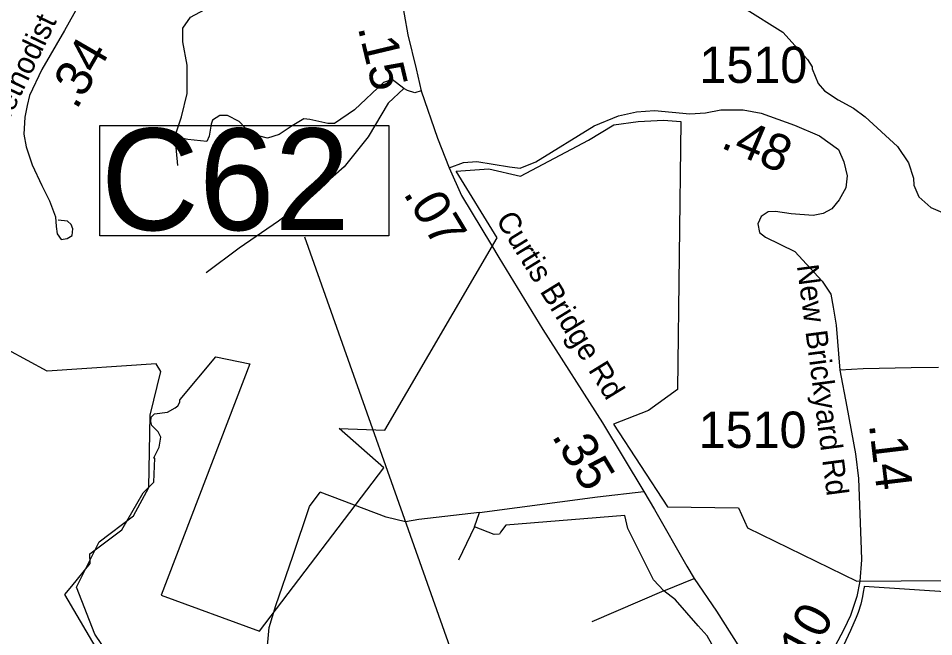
# Model space of a CAD drawing. Extents: x 1248224 to 1454986, y 825081 to 985870.
# Drawn here: x 1352926 to 1356080, y 881607 to 883736 of the extents above; entities that cross this region are included whole.
import ezdxf

# ---------------------------------------------------------------- set-up
doc = ezdxf.new("R2010")
doc.units = 0
for name, color, linetype in [('Exist Boundary Political City Limit New', 7, 'Continuous'), ('Exist Boundary Political City Limit New Hole', 7, 'Continuous'), ('Exist Hydrographic Creek Single Shore', 7, 'Continuous'), ('Exist Hydrographic Misc Water Feature', 7, 'Continuous'), ('Exist Road Non-System Type 51', 7, 'Continuous'), ('Exist Road Primary US Structure Culvert Number Label', 7, 'Continuous'), ('Exist Road Secondary Mileage Hundredths English Label', 7, 'Continuous'), ('Exist Road Secondary Type 51 Attributed', 7, 'Continuous'), ('Exist Road Secondary Type 51 Label', 7, 'Continuous'), ('Exist Road Secondary Type 51 Number Label', 7, 'Continuous'), ('Map Preparation Boundary City Limit Buffer Line', 7, 'Continuous')]:
    doc.layers.add(name, color=color, linetype=linetype)

msp = doc.modelspace()

# ---------------------------------------------------------------- linework, layer by layer
at = {"layer": 'Exist Boundary Political City Limit New'}
for points in [[(1353723.9, 882546.9), (1353418.3, 881749.8), (1353756.9, 881625.4), (1354185, 882188), (1354031.1, 882323.7), (1354188.2, 882318.5), (1354575.6, 882979.7), (1354434.9, 883209.4), (1354547.5, 883217.2), (1354655.9, 883192.9), (1354890.1, 883316.9), (1354978, 883368.7)], [(1354978, 883368.7), (1355061.5, 883380.6), (1355149.2, 883384.9), (1355208.5, 883381.2), (1355197, 882457.5), (1355097.3, 882385.3), (1354976.1, 882338.7), (1355162.3, 882053.7), (1355407.7, 882050.6), (1355438.8, 881982.2), (1355814.6, 881798.3), (1356427.5, 881802.4)], [(1353482.9, 882423.4), (1353606, 882570.3), (1353723.9, 882546.9)], [(1353392.7, 882221.2), (1353393.6, 882224.8), (1353411.2, 882259.3), (1353416.7, 882293.8), (1353407.8, 882312.6), (1353386.3, 882334), (1353382.3, 882347.3), (1353383.8, 882362.7), (1353394.5, 882373.7), (1353439.7, 882379.9), (1353466, 882394.5), (1353474.9, 882402.3), (1353481.9, 882414.9), (1353481.8, 882422), (1353482.9, 882423.4)], [(1353110.1, 881780.6), (1353173.4, 881858.9), (1353171.7, 881892.5), (1353282.3, 881974.5), (1353355.7, 882101.7), (1353393.2, 882139.3), (1353395.7, 882221.7), (1353392.7, 882221.2)], [(1352845.9, 881557.1), (1353229.2, 881376.8), (1353115, 881161.3), (1353360.6, 881061.9), (1353478.4, 881207.4), (1353299, 881390.3), (1353086.6, 881751.7), (1353110.1, 881780.6)]]:
    msp.add_lwpolyline(points, dxfattribs=at)
at = {"layer": 'Exist Boundary Political City Limit New Hole'}
msp.add_line((1356413.3, 881741.1), (1355840.4, 881780.1), dxfattribs=at)
msp.add_lwpolyline([(1355840.4, 881780.1), (1355839.8, 881776.9), (1355839.1, 881772.1), (1355838.4, 881767.5), (1355834.6, 881745.7), (1355828.4, 881718.4), (1355819.7, 881690.3), (1355813, 881673), (1355793.6, 881628.2), (1355769, 881576.4), (1355739.2, 881518.4), (1355696.7, 881444.2), (1355673.7, 881406.3), (1355636.3, 881339.8)], dxfattribs=at)
at = {"layer": 'Exist Hydrographic Creek Single Shore'}
msp.add_lwpolyline([(1353390.1, 881319.1), (1353189, 881615.4), (1353126.1, 881777.5), (1353204.1, 881933.5), (1353323, 882023), (1353375, 882120.4), (1353380, 882369.9), (1353417.1, 882520.2), (1353401.1, 882546.7), (1353025.1, 882521.5), (1352753, 882668.1)], dxfattribs=at)
at = {"layer": 'Exist Hydrographic Misc Water Feature'}
msp.add_lwpolyline([(1355343.1, 883846.7), (1355350.8, 883832.6), (1355366.4, 883816.2), (1355427.4, 883770.9), (1355559.6, 883687.8), (1355645.5, 883593.8), (1355661, 883569.5), (1355660.8, 883561.5), (1355681.7, 883511.1), (1355703.1, 883486.5), (1355750.5, 883455.5), (1355803.8, 883426.3), (1355843.2, 883397.3), (1355954.9, 883294.7), (1355993.4, 883238.1), (1356010.5, 883185.5), (1356011.9, 883161.4), (1356029, 883121), (1356070.3, 883084.1), (1356109.8, 883067.2)], dxfattribs=at)
at = {"layer": 'Exist Road Non-System Type 51'}
for points in [[(1353464.7, 883328.4), (1353488.3, 883397), (1353507.2, 883477.5), (1353507.2, 883574.5), (1353493, 883655), (1353493, 883702.3), (1353519.1, 883740.2), (1353585.3, 883775.7), (1353739, 883865.6), (1353866.4, 883957.1), (1353894.3, 883990)], [(1354254.6, 883494), (1354214.4, 883524.8), (1354183.6, 883515.3), (1354084.3, 883420.7), (1354015.7, 883373.3), (1353992, 883373.3), (1353930.6, 883387.5), (1353909.3, 883389.9), (1353869.1, 883366.2), (1353824.1, 883335.5), (1353783.9, 883323.6), (1353727.2, 883337.8), (1353687, 883380.4), (1353646.8, 883401.7), (1353620.7, 883401.7), (1353594.7, 883385.2), (1353590, 883371), (1353582.9, 883330.7), (1353575.8, 883311.8), (1353509.6, 883318.9), (1353464.7, 883328.4)], [(1354254.6, 883494), (1354200.2, 883444.3), (1354131.6, 883328.4), (1354048.8, 883224.2), (1353916.4, 883108.3), (1353821.8, 883037.3), (1353687, 882945), (1353573.4, 882859.8)], [(1354313.9, 883485.9), (1354292.4, 883479.8), (1354266.4, 883486.9), (1354254.6, 883494)], [(1353464.7, 883328.4), (1353474.1, 883229)], [(1354515, 882034.3), (1354921.1, 882088.9), (1355081.1, 882107.3)], [(1353410.3, 881077.2), (1353476.8, 881169.1), (1353576.7, 881295.7), (1353719.2, 881467.6), (1353781.8, 881559.6), (1353785.6, 881588.4), (1353789.6, 881639), (1353813.6, 881713.7), (1353872.2, 881884.2), (1353929.3, 882055.5), (1353965.6, 882104.6)], [(1354515, 882034.3), (1354306.1, 882010), (1354259.9, 882002), (1354193.3, 882018), (1353965.6, 882104.6)], [(1354497.6, 881985), (1354515, 882034.3)], [(1355015.7, 882023.6), (1354605.5, 881990.3), (1354586.9, 881966.3), (1354584.2, 881959.7), (1354565.6, 881958.3), (1354497.6, 881985)], [(1355150.2, 881765.1), (1355114.2, 881802.4), (1355039.6, 881951.7), (1355026.3, 881979.7), (1355015.7, 882023.6)], [(1354497.6, 881985), (1354443, 881870.4)], [(1355150.2, 881765.1), (1355254, 881807.8)], [(1355150.2, 881765.1), (1354902.5, 881658.5)], [(1355472.2, 881234.6), (1355470.9, 881308.6), (1355466.9, 881327.2), (1355433.6, 881395.2), (1355337.7, 881541.8), (1355299.1, 881609.7), (1355268.5, 881644.4), (1355189.9, 881733.7), (1355150.2, 881765.1)]]:
    msp.add_lwpolyline(points, dxfattribs=at)
at = {"layer": 'Exist Road Primary US Structure Culvert Number Label'}
msp.add_line((1354659.9, 880877.7), (1353913.4, 882982.8), dxfattribs=at)
msp.add_lwpolyline([(1353206.7, 883366.8), (1354202.1, 883366.8), (1354202.1, 882987), (1353206.7, 882987)], close=True, dxfattribs=at)
at = {"layer": 'Exist Road Secondary Type 51 Attributed'}
for points in [[(1354222.1, 883991.4), (1354242.6, 883822.2), (1354268.1, 883679.5), (1354296.1, 883562.3), (1354313.9, 883485.9), (1354369.9, 883322.8), (1354410.6, 883220.9)], [(1353148.7, 883810.4), (1353084.4, 883694.1), (1353007.1, 883560.3), (1352964.8, 883470.2), (1352956.5, 883435.5), (1352948, 883396.1), (1352945.2, 883336.9), (1352952.3, 883293.2), (1352973.4, 883231.3), (1353007.1, 883160), (1353033.8, 883107.9), (1353053.5, 883052.9), (1353056.3, 883019.1), (1353059.2, 882993.7), (1353073.2, 882974), (1353094.3, 882978.2), (1353111.2, 882988.1), (1353114, 883010.6), (1353108.4, 883026.1), (1353095.7, 883037.4), (1353063.3, 883040.5)], [(1354410.6, 883220.9), (1354460.2, 883240), (1354506, 883242.6), (1354618.1, 883224.7), (1354655, 883219.6), (1354708.4, 883241.3), (1354909.6, 883366.1), (1354993.6, 883400.5), (1355055.9, 883414.5), (1355118.3, 883418.3), (1355239.2, 883406.9), (1355293.1, 883410.4), (1355346.6, 883420.6), (1355423, 883420.6), (1355485.3, 883409.2), (1355599.9, 883368.4), (1355686.5, 883331.5), (1355751.4, 883284.3), (1355770.5, 883242.3), (1355781.9, 883193.9), (1355776.8, 883151.8), (1355753.9, 883111.1), (1355728.5, 883080.5), (1355699.2, 883063.9), (1355664.8, 883057.6), (1355588.5, 883062.7), (1355535, 883070.3), (1355509.7, 883069.4), (1355485.5, 883054.2), (1355474, 883028.7), (1355479.1, 882998.1), (1355500.8, 882982.8), (1355601.3, 882933.1), (1355695.5, 882831.2), (1355725.9, 882786), (1355733.5, 882741.4), (1355743.7, 882679), (1355755.9, 882525.1)], [(1354410.6, 883220.9), (1354453.3, 883126.1), (1354556.3, 882954.8)], [(1354556.3, 882954.8), (1354581.6, 882912.8), (1354732.7, 882664.1), (1354938.5, 882343.1), (1355081.1, 882107.3), (1355117.7, 882044.3), (1355229.4, 881849.7), (1355254, 881807.8), (1355331.7, 881694.3), (1355568, 881322.3)], [(1356096.3, 882533.3), (1356001.7, 882532.1), (1355837.2, 882528.6), (1355755.9, 882525.1)], [(1355755.9, 882525.1), (1355780.4, 882398.7), (1355811, 882236.9), (1355821.1, 882151.6), (1355830.1, 881906.6), (1355831.4, 881871), (1355825.1, 881797.7)], [(1355825.1, 881797.7), (1355814.8, 881744.9), (1355793.2, 881679.9), (1355770.3, 881631.5), (1355707.9, 881514.3), (1355643, 881413.6), (1355568, 881322.3)]]:
    msp.add_lwpolyline(points, dxfattribs=at)
at = {"layer": 'Map Preparation Boundary City Limit Buffer Line'}
for points in [[(1353723.9, 882546.9), (1353418.3, 881749.8), (1353756.9, 881625.4), (1354185, 882188), (1354031.1, 882323.7), (1354188.2, 882318.5), (1354575.6, 882979.7), (1354434.9, 883209.4), (1354547.5, 883217.2), (1354655.9, 883192.9), (1354890.1, 883316.9), (1354978, 883368.7)], [(1354978, 883368.7), (1355061.5, 883380.6), (1355149.2, 883384.9), (1355208.5, 883381.2), (1355197, 882457.5), (1355097.3, 882385.3), (1354976.1, 882338.7), (1355162.3, 882053.7), (1355407.7, 882050.6), (1355438.8, 881982.2), (1355814.6, 881798.3), (1356427.5, 881802.4)], [(1353482.9, 882423.4), (1353606, 882570.3), (1353723.9, 882546.9)], [(1353392.7, 882221.2), (1353393.6, 882224.8), (1353411.2, 882259.3), (1353416.7, 882293.8), (1353407.8, 882312.6), (1353386.3, 882334), (1353382.3, 882347.3), (1353383.8, 882362.7), (1353394.5, 882373.7), (1353439.7, 882379.9), (1353466, 882394.5), (1353474.9, 882402.3), (1353481.9, 882414.9), (1353481.8, 882422), (1353482.9, 882423.4)], [(1353110.1, 881780.6), (1353173.4, 881858.9), (1353171.7, 881892.5), (1353282.3, 881974.5), (1353355.7, 882101.7), (1353393.2, 882139.3), (1353395.7, 882221.7), (1353392.7, 882221.2)], [(1352845.9, 881557.1), (1353229.2, 881376.8), (1353115, 881161.3), (1353360.6, 881061.9), (1353478.4, 881207.4), (1353299, 881390.3), (1353086.6, 881751.7), (1353110.1, 881780.6)]]:
    msp.add_lwpolyline(points, dxfattribs=at)

# ---------------------------------------------------------------- texts
at = {"layer": 'Exist Road Primary US Structure Culvert Number Label'}
msp.add_text('C62', height=350, dxfattribs=at).set_placement((1353210, 883006.7))
at = {"layer": 'Exist Road Secondary Mileage Hundredths English Label'}
for s, rotation, p in [('.15', 283.4382, (1354095, 883704.5)), ('.34', 59.9513, (1353126.2, 883418.3)), ('.48', 336.8864, (1355342.2, 883292.2)), ('.07', 301.0293, (1354250.2, 883133.1)), ('.35', 300.9521, (1354761.7, 882298.2)), ('.14', 276.804, (1355856.5, 882337.5)), ('.10', 61.979, (1355629.6, 881471.9))]:
    msp.add_text(s, height=125, rotation=rotation, dxfattribs=at).set_placement(p)
at = {"layer": 'Exist Road Secondary Type 51 Label'}
for s, rotation, p in [('Union Methodist Church Rd', 64.3, (1352745, 883074.2)), ('Curtis Bridge Rd', 301.6102, (1354569.3, 883043)), ('New Brickyard Rd', 277.453, (1355608.1, 882884.3))]:
    msp.add_text(s, height=75, rotation=rotation, dxfattribs=at).set_placement(p)
at = {"layer": 'Exist Road Secondary Type 51 Number Label'}
for p in [(1355272.5, 883513.7), (1355269.9, 882257)]:
    msp.add_text('1510', height=125, dxfattribs=at).set_placement(p)

doc.saveas('drawing.dxf')
